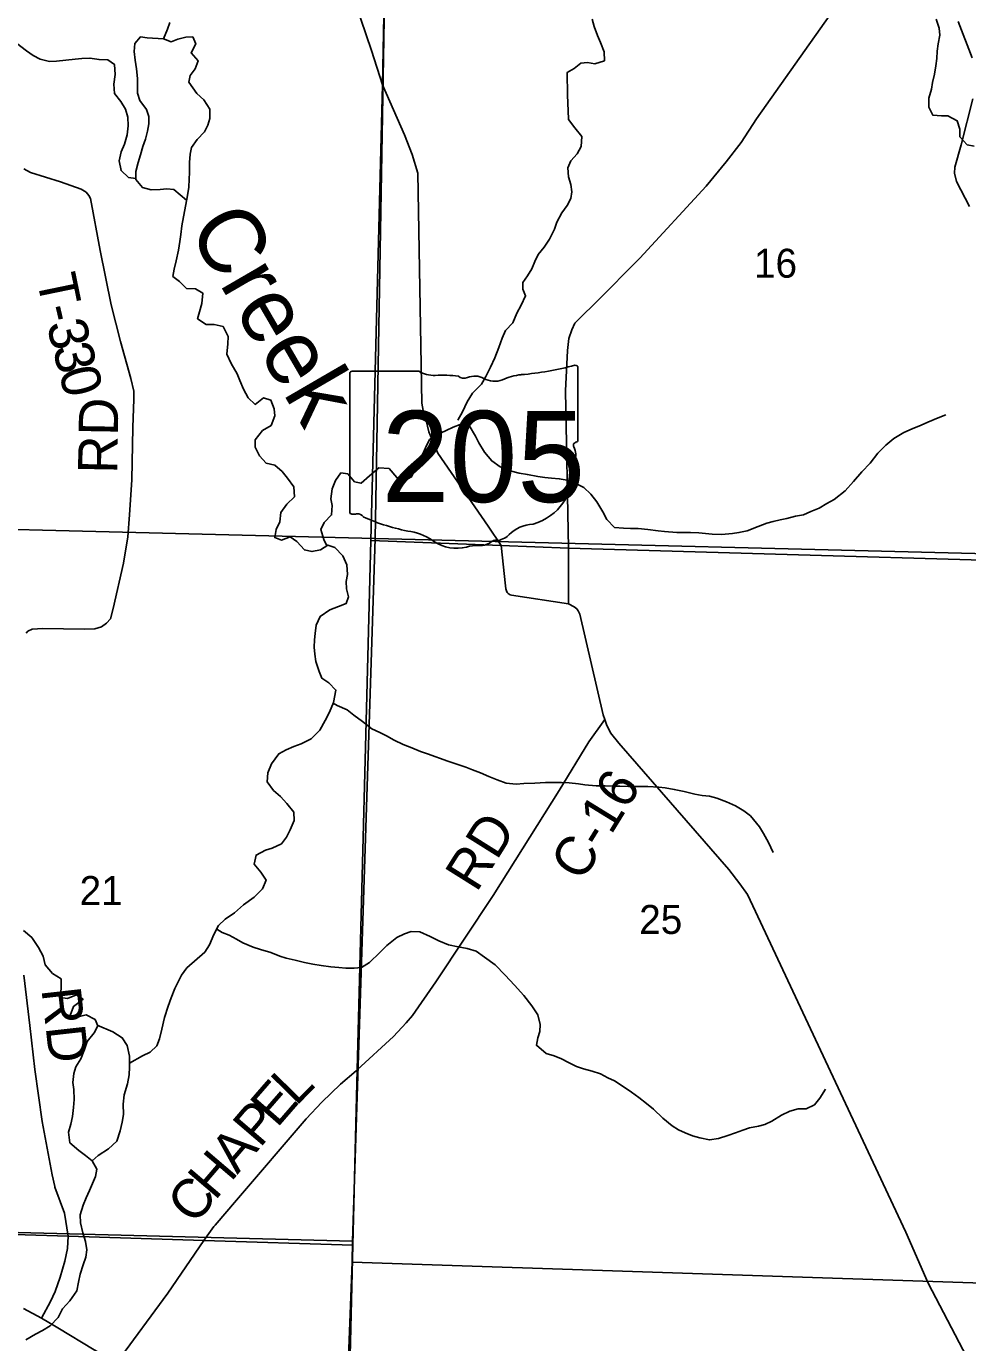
# Model space of a CAD drawing. Extents: x 1759416 to 2214760, y 252598 to 1116833.
# Drawn here: x 2027466 to 2034652, y 895108 to 905159 of the extents above; entities that cross this region are included whole.
import ezdxf

# ---------------------------------------------------------------- set-up
doc = ezdxf.new("R2010")
doc.units = 0
for name, color, linetype in [('GM_X_County_Road', 7, 'Continuous'), ('GM_X_County_Road_Text', 7, 'Continuous'), ('GM_X_Minor_River', 7, 'Continuous'), ('GM_X_Minor_River_Text', 7, 'Continuous'), ('GM_X_Section', 7, 'Continuous'), ('GM_X_Section_Text', 7, 'Continuous'), ('GM_X_State_Location', 7, 'Continuous'), ('GM_X_State_Route', 7, 'Continuous'), ('GM_X_State_Shield', 7, 'Continuous'), ('GM_X_Township', 7, 'Continuous'), ('GM_X_Township_Road', 7, 'Continuous'), ('GM_X_Township_Road_Text', 7, 'Continuous')]:
    doc.layers.add(name, color=color, linetype=linetype)

msp = doc.modelspace()

# ---------------------------------------------------------------- linework, layer by layer
at = {"layer": 'GM_X_County_Road'}
for points in [[(2033791, 905518), (2033336, 904870), (2033041, 904453), (2032923, 904273), (2032810, 904124), (2032657, 903939), (2032150, 903389), (2031816, 903053), (2031695, 902933), (2031654, 902892), (2031630, 902842), (2031608, 902776), (2031597, 902684), (2031583, 902375), (2031605, 901175), (2031606, 900750)], [(2031882, 899866), (2031760, 899695), (2031533, 899323), (2031030, 898522), (2030593, 897863), (2030415, 897607), (2030367, 897549), (2030269, 897445), (2029992, 897192), (2029983, 897184)], [(2027685, 896296), (2027683, 896301), (2027663, 896389), (2027586, 896798), (2027531, 897195), (2027493, 897530), (2027446, 897913)], [(2029983, 897184), (2029864, 897081), (2029722, 896945), (2029602, 896818), (2029071, 896196), (2028907, 896004)], [(2027583, 895294), (2027650, 895423), (2027687, 895499), (2027724, 895609), (2027761, 895730), (2027781, 895827), (2027786, 895921), (2027757, 896098), (2027685, 896296)], [(2028907, 896004), (2028898, 895994), (2028820, 895887), (2028546, 895486), (2028157, 894957), (2028047, 894813), (2027860, 894571), (2027826, 894529), (2027796, 894501), (2027752, 894469), (2027640, 894405), (2027582, 894367), (2027512, 894309), (2027446, 894253)], [(2027445, 895368), (2027583, 895294), (2027707, 895222), (2027983, 895053), (2028157, 894957), (2028223, 894927), (2028351, 894869), (2028411, 894836), (2028523, 894774), (2029155, 894343), (2029339, 894208), (2029575, 894062), (2029641, 894016), (2029683, 893993), (2029729, 893977), (2029913, 893957)]]:
    msp.add_lwpolyline(points, dxfattribs=at)
at = {"layer": 'GM_X_Minor_River'}
for points in [[(2028561, 905188), (2028543, 905138), (2028513, 905065), (2028571, 905040), (2028623, 905062), (2028683, 905076), (2028737, 905080), (2028760, 905026), (2028724, 904958), (2028778, 904896), (2028756, 904834), (2028716, 904783), (2028707, 904733), (2028767, 904647), (2028821, 904597), (2028866, 904527), (2028868, 904455), (2028852, 904405), (2028826, 904355), (2028770, 904295), (2028727, 904234), (2028717, 904182), (2028713, 904120), (2028711, 904042), (2028709, 903992), (2028706, 903932), (2028696, 903867), (2028684, 903799), (2028674, 903745), (2028653, 903635), (2028645, 903569), (2028637, 903517), (2028627, 903450), (2028610, 903368), (2028594, 903304), (2028584, 903250), (2028636, 903210), (2028689, 903158), (2028757, 903154), (2028813, 903122), (2028807, 903042), (2028787, 902980), (2028774, 902926), (2028838, 902882), (2028900, 902882), (2028968, 902868), (2029008, 902792), (2029005, 902734), (2028997, 902656), (2029029, 902584), (2029076, 902506), (2029096, 902456), (2029124, 902388), (2029160, 902322), (2029213, 902272), (2029277, 902322), (2029333, 902306), (2029357, 902238), (2029363, 902184), (2029336, 902112), (2029268, 902072), (2029212, 902003), (2029212, 901947), (2029246, 901881), (2029297, 901823), (2029363, 901809), (2029419, 901760), (2029459, 901708), (2029508, 901642), (2029514, 901567), (2029454, 901511), (2029408, 901447), (2029402, 901375), (2029373, 901316), (2029363, 901256), (2029413, 901236), (2029481, 901261), (2029531, 901225), (2029589, 901161), (2029646, 901149), (2029712, 901163), (2029768, 901198), (2029822, 901180), (2029882, 901116), (2029914, 901048), (2029919, 900974), (2029909, 900919), (2029911, 900865), (2029925, 900803), (2029908, 900753), (2029850, 900729), (2029782, 900705), (2029710, 900654), (2029678, 900586), (2029670, 900524), (2029666, 900474), (2029664, 900418), (2029669, 900366), (2029677, 900309), (2029701, 900233)], [(2031787, 905213), (2031801, 905159), (2031826, 905089), (2031850, 905037), (2031878, 904965), (2031879, 904896), (2031805, 904874), (2031750, 904884), (2031700, 904878), (2031648, 904838), (2031596, 904807), (2031595, 904749), (2031597, 904693), (2031597, 904639), (2031599, 904571), (2031602, 904517), (2031606, 904449), (2031654, 904385), (2031708, 904319), (2031703, 904241), (2031671, 904186), (2031623, 904132), (2031599, 904080), (2031606, 904010), (2031622, 903952), (2031630, 903896), (2031622, 903845), (2031594, 903791), (2031554, 903735), (2031517, 903663), (2031497, 903610), (2031459, 903534), (2031419, 903474), (2031373, 903416), (2031348, 903363), (2031324, 903307), (2031292, 903253), (2031256, 903203), (2031256, 903153), (2031277, 903101), (2031243, 903030), (2031211, 902968), (2031179, 902896), (2031123, 902836), (2031099, 902779), (2031074, 902707), (2031044, 902629), (2031010, 902557), (2030974, 902486), (2030941, 902426), (2030873, 902358), (2030831, 902291), (2030795, 902217), (2030761, 902151)], [(2034411, 905214), (2034435, 905146), (2034439, 905092), (2034428, 905027), (2034420, 904969), (2034418, 904913), (2034410, 904857), (2034399, 904793), (2034385, 904731), (2034377, 904679), (2034357, 904610), (2034355, 904542), (2034386, 904482), (2034452, 904476), (2034502, 904477), (2034572, 904439), (2034592, 904373), (2034593, 904315), (2034649, 904255), (2034701, 904245)], [(2028513, 905065), (2028389, 905071), (2028337, 905079), (2028295, 905029), (2028289, 904968), (2028297, 904900), (2028306, 904834), (2028314, 904762), (2028316, 904712), (2028314, 904648), (2028333, 904592), (2028383, 904524), (2028401, 904472), (2028401, 904414), (2028390, 904359), (2028376, 904297), (2028356, 904243), (2028338, 904177), (2028320, 904119), (2028303, 904051), (2028301, 903990), (2028353, 903928), (2028419, 903911), (2028487, 903913), (2028540, 903919), (2028592, 903913), (2028690, 903833)], [(2028301, 903998), (2028247, 904006), (2028190, 904058), (2028174, 904132), (2028190, 904202), (2028216, 904259), (2028236, 904331), (2028243, 904399), (2028241, 904465), (2028223, 904527), (2028188, 904585), (2028138, 904647), (2028134, 904719), (2028144, 904792), (2028139, 904868), (2028089, 904904), (2028021, 904905), (2027951, 904917), (2027891, 904915), (2027839, 904909), (2027769, 904900), (2027697, 904894), (2027643, 904892), (2027572, 904908), (2027518, 904936), (2027468, 904972), (2027392, 905031)], [(2029760, 901193), (2029737, 901242), (2029715, 901316), (2029741, 901370), (2029797, 901428), (2029801, 901500), (2029790, 901552), (2029800, 901627), (2029826, 901691), (2029868, 901749), (2029920, 901743), (2029972, 901681), (2030022, 901671), (2030086, 901728), (2030158, 901788), (2030236, 901784), (2030294, 901714), (2030345, 901687), (2030407, 901719), (2030460, 901827), (2030490, 901889), (2030514, 901940), (2030544, 902004), (2030596, 902038), (2030672, 902074), (2030724, 902099), (2030778, 902119), (2030846, 902111), (2030894, 902029), (2030920, 901979), (2030965, 901909), (2031019, 901841), (2031083, 901795), (2031159, 901766), (2031228, 901748), (2031292, 901736), (2031372, 901722), (2031424, 901714), (2031476, 901710), (2031534, 901705), (2031594, 901693), (2031665, 901665), (2031723, 901639), (2031775, 901587), (2031821, 901529), (2031868, 901453), (2031898, 901393), (2031956, 901333), (2032024, 901328), (2032078, 901324), (2032138, 901324), (2032211, 901316), (2032289, 901306), (2032339, 901301), (2032433, 901295), (2032537, 901295), (2032599, 901291), (2032651, 901286), (2032701, 901282), (2032774, 901280), (2032856, 901286), (2032906, 901294), (2032968, 901307), (2033052, 901339), (2033118, 901365), (2033168, 901378), (2033220, 901390), (2033272, 901400), (2033338, 901418), (2033398, 901430), (2033456, 901455), (2033518, 901481), (2033576, 901517), (2033632, 901547), (2033716, 901612), (2033781, 901684), (2033845, 901757), (2033907, 901825), (2033967, 901899), (2034027, 901960), (2034089, 902012), (2034165, 902058), (2034229, 902085), (2034297, 902115), (2034349, 902137), (2034427, 902171), (2034487, 902194)], [(2029701, 900233), (2029723, 900181), (2029776, 900147), (2029830, 900091), (2029810, 899997), (2029780, 899923), (2029747, 899859), (2029707, 899784), (2029641, 899720), (2029565, 899680), (2029509, 899659), (2029449, 899635), (2029393, 899605), (2029337, 899529), (2029310, 899458), (2029304, 899390), (2029354, 899324), (2029406, 899278), (2029455, 899226), (2029509, 899158), (2029511, 899094), (2029481, 899024), (2029452, 898968), (2029414, 898916), (2029342, 898883), (2029292, 898869), (2029220, 898831), (2029206, 898761), (2029256, 898701), (2029297, 898639), (2029269, 898574), (2029205, 898510), (2029123, 898452), (2029055, 898391), (2028983, 898343), (2028933, 898293), (2028898, 898224), (2028864, 898146), (2028828, 898090), (2028692, 897969), (2028651, 897913), (2028599, 897813), (2028571, 897742), (2028549, 897678), (2028522, 897592), (2028500, 897502), (2028484, 897429), (2028462, 897375), (2028412, 897325), (2028352, 897297), (2028253, 897241)], [(2029808, 899990), (2029840, 899973), (2029915, 899939), (2029967, 899900), (2030033, 899852), (2030105, 899796), (2030166, 899766), (2030216, 899742), (2030274, 899708), (2030342, 899676), (2030408, 899651), (2030475, 899621), (2030529, 899605), (2030683, 899549), (2030737, 899531), (2030822, 899502), (2030872, 899482), (2030934, 899458), (2030996, 899430), (2031060, 899406), (2031130, 899380), (2031205, 899373), (2031263, 899377), (2031347, 899379), (2031429, 899385), (2031551, 899386), (2031611, 899384), (2031681, 899376), (2031731, 899368), (2031816, 899361), (2031886, 899359), (2031940, 899357), (2031996, 899357), (2032062, 899356), (2032132, 899356), (2032210, 899354), (2032294, 899350), (2032344, 899344), (2032412, 899333), (2032487, 899317), (2032569, 899297), (2032625, 899287), (2032681, 899280), (2032737, 899266), (2032811, 899238), (2032880, 899206), (2032944, 899168), (2032994, 899130), (2033064, 899048), (2033095, 898996), (2033133, 898926), (2033167, 898850)], [(2027831, 896964), (2027829, 897040), (2027822, 897094), (2027828, 897163), (2027844, 897213), (2027882, 897275), (2027910, 897347), (2027931, 897407), (2027983, 897474), (2028011, 897526), (2027991, 897576), (2027923, 897612), (2027873, 897598), (2027800, 897607), (2027826, 897676), (2027900, 897730), (2027850, 897764), (2027780, 897736), (2027728, 897743), (2027732, 897820), (2027733, 897886), (2027667, 897928), (2027611, 897992), (2027594, 898060), (2027560, 898126), (2027508, 898202), (2027444, 898254)], [(2028920, 898266), (2028962, 898241), (2029014, 898219), (2029070, 898189), (2029120, 898161), (2029198, 898129), (2029253, 898109), (2029333, 898086), (2029401, 898058), (2029451, 898044), (2029519, 898028), (2029591, 898010), (2029654, 897997), (2029718, 897987), (2029790, 897979), (2029852, 897973), (2029906, 897967), (2029970, 897968), (2030026, 897972), (2030086, 898012), (2030164, 898088), (2030218, 898141), (2030294, 898201), (2030352, 898231), (2030404, 898248), (2030470, 898246), (2030548, 898210), (2030614, 898176), (2030689, 898146), (2030763, 898131), (2030831, 898117), (2030899, 898097), (2030965, 898051), (2031046, 897993), (2031122, 897915), (2031194, 897839), (2031263, 897758), (2031325, 897680), (2031370, 897610), (2031388, 897537), (2031386, 897485), (2031372, 897435), (2031360, 897379), (2031435, 897317), (2031495, 897297), (2031551, 897276), (2031605, 897246), (2031667, 897216), (2031720, 897200), (2031786, 897180), (2031850, 897160), (2031906, 897130), (2031956, 897107), (2032008, 897075), (2032085, 897021), (2032143, 896981), (2032201, 896933), (2032254, 896891), (2032326, 896823), (2032396, 896763), (2032446, 896733), (2032497, 896710), (2032551, 896688), (2032609, 896672), (2032681, 896656), (2032749, 896668), (2032821, 896689), (2032881, 896709), (2032935, 896731), (2032987, 896749), (2033055, 896760), (2033105, 896774), (2033157, 896800), (2033231, 896846), (2033295, 896875), (2033359, 896893), (2033419, 896893), (2033483, 896925), (2033525, 896976), (2033567, 897044)], [(2027968, 896496), (2028015, 896536), (2028093, 896588), (2028157, 896647), (2028182, 896725), (2028198, 896791), (2028208, 896851), (2028206, 896929), (2028213, 897000), (2028239, 897084), (2028251, 897152), (2028253, 897212), (2028254, 897296), (2028236, 897376), (2028198, 897436), (2028127, 897482), (2028008, 897533)], [(2027463, 895129), (2027535, 895173), (2027589, 895200), (2027649, 895236), (2027709, 895300), (2027743, 895367), (2027799, 895427), (2027851, 895503), (2027864, 895569), (2027878, 895632), (2027900, 895702), (2027920, 895760), (2027929, 895816), (2027919, 895880), (2027897, 895946), (2027879, 896022), (2027876, 896085), (2027900, 896157), (2027922, 896215), (2027948, 896269), (2027972, 896323), (2027993, 896376), (2028005, 896432), (2027969, 896496), (2027917, 896538), (2027867, 896576), (2027798, 896635), (2027788, 896716), (2027806, 896776), (2027819, 896836), (2027827, 896904), (2027831, 896964)]]:
    msp.add_lwpolyline(points, dxfattribs=at)
at = {"layer": 'GM_X_Section'}
for points in [[(2024894, 906673), (2025988, 906649), (2027919, 906557), (2030222, 906536), (2030129, 901248), (2024847, 901381), (2024965, 904012)], [(2030222, 906536), (2035400, 906469), (2035215, 901121), (2030129, 901248)], [(2030129, 901248), (2029955, 895884), (2025731, 895992), (2024752, 896021), (2024847, 901381)], [(2035215, 901121), (2034997, 895554), (2029953, 895722), (2029955, 895884), (2030129, 901248)], [(2029953, 895722), (2034997, 895554), (2034760, 893033), (2034660, 890436), (2029802, 890625), (2029811, 890985), (2029853, 892590), (2029894, 894204)]]:
    msp.add_lwpolyline(points, close=True, dxfattribs=at)
at = {"layer": 'GM_X_State_Route'}
msp.add_lwpolyline([(2034645, 894996), (2034351, 895561), (2034180, 895951), (2033012, 898444), (2032972, 898530), (2032913, 898612), (2032828, 898722), (2031990, 899686), (2031926, 899764), (2031895, 899827), (2031882, 899866), (2031869, 899901), (2031691, 900670), (2031679, 900697), (2031668, 900711), (2031648, 900727), (2031606, 900750), (2031170, 900815), (2031161, 900818), (2031153, 900823), (2031145, 900828), (2031138, 900837), (2031133, 900848), (2031128, 900865), (2031124, 900888), (2031091, 901195), (2030993, 901343), (2030607, 901899), (2030538, 902063), (2030515, 902159), (2030502, 902199), (2030486, 902283), (2030456, 904037), (2030412, 904181), (2030352, 904330), (2030186, 904712), (2030102, 904976), (2029574, 906524)], dxfattribs=at)
at = {"layer": 'GM_X_State_Shield'}
for p, q in [((2031676, 902001), (2031676, 902554)), ((2029936, 902509), (2029936, 901453)), ((2030463, 902527), (2029953, 902527)), ((2031676, 902001), (2031676, 902001))]:
    msp.add_line(p, q, dxfattribs=at)
for centre, major_axis, start_param, end_param in [((2031056, 903968), (1845, 0), 4.814394, 5.042369), ((2031657, 902556), (19.4, 0), 6.141152, 7.989035), ((2029956, 902511), (20.2, 0), 1.712693, 3.28349), ((2030584, 902650), (196, 0), 4.042523, 4.731795), ((2030649, 901934), (702, 0), 1.404758, 1.657858), ((2030808, 902517), (56.4, 0), 3.836095, 5.185415), ((2030891, 902395), (117, 0), 0.950623, 2.079405), ((2031042, 902562), (141, 0), 4.081561, 5.145723), ((2031292, 902205), (371, 0), 1.699011, 2.107814), ((2031672, 901960), (30, 0), 1.883978, 3.671073), ((2031481, 901890), (180, 0), 5.934695, 6.695948), ((2031655, 901999), (20.7, 0), 5.05454, 6.418171), ((2031746, 901770), (131, 0), 2.387724, 3.262537), ((2031160, 901699), (462, 0), 5.101752, 6.440018), ((2029956, 901450), (20.3, 0), 3.00124, 4.508301), ((2029959, 901558), (155, 0), 4.665946, 4.897461), ((2029991, 901392), (56, 0), 0.519207, 1.627899), ((2030697, 902341), (1333, 0), 4.195997, 4.488961), ((2031354, 901156), (253, 0), 1.647645, 2.488434), ((2030300, 900978), (417, 0), 0.823519, 1.323587), ((2030923, 901307), (141, 0), 4.691044, 5.507374), ((2031051, 901205), (39.7, 0), 1.147584, 2.315152), ((2031034, 901350), (149, 0), 4.937069, 5.64225), ((2030751, 901386), (265, 0), 4.026481, 4.996735), ((2030904, 901021), (217, 0), 1.495662, 1.94098)]:
    msp.add_ellipse(centre, major_axis=major_axis, ratio=0.8, start_param=start_param, end_param=end_param, dxfattribs=at)
at = {"layer": 'GM_X_Township'}
for points in [[(2023140, 931954), (2028816, 932841), (2030108, 933014), (2031111, 933198), (2031049, 932589), (2030875, 926637), (2030773, 923172), (2030560, 915921), (2030442, 911897), (2030439, 911825), (2030425, 911443), (2030428, 911248), (2030397, 911188), (2030220, 906563), (2030186, 904712), (2030096, 901234), (2029992, 897192), (2029958, 895852), (2028820, 895887), (2027786, 895921), (2026469, 895963)], [(2056947, 912673), (2056846, 910775), (2056822, 909880), (2056672, 905166), (2056513, 900187), (2053744, 900300), (2052347, 900357), (2049823, 900412), (2041723, 900684), (2040486, 900777), (2036525, 901031), (2031605, 901174), (2031091, 901195), (2030096, 901234), (2030186, 904712), (2030220, 906563), (2030397, 911188), (2030428, 911248), (2030425, 911443), (2030439, 911825), (2030442, 911897), (2030560, 915921)], [(2029621, 882518), (2029741, 887327), (2029821, 890910), (2029913, 893957), (2029958, 895852), (2029992, 897192), (2030096, 901234), (2031091, 901195), (2031605, 901174), (2036525, 901031), (2040486, 900777), (2041723, 900684), (2049823, 900412)], [(2026469, 895963), (2027786, 895921), (2028820, 895887), (2029958, 895852), (2029913, 893957), (2029821, 890910), (2029741, 887327), (2029621, 882518)]]:
    msp.add_lwpolyline(points, dxfattribs=at)
at = {"layer": 'GM_X_Township_Road'}
for points in [[(2034579, 905197), (2034687, 904920)], [(2034691, 904605), (2034603, 904255), (2034555, 904083), (2034551, 904037), (2034567, 903975), (2034667, 903784)], [(2027464, 900526), (2027478, 900542), (2027510, 900556), (2027593, 900560), (2027907, 900555), (2027989, 900559), (2028039, 900575), (2028079, 900602), (2028108, 900636), (2028128, 900714), (2028209, 901060), (2028240, 901262), (2028255, 901429), (2028271, 901697), (2028278, 902096), (2028286, 902312), (2028286, 902374), (2028265, 902471), (2028185, 902752), (2028114, 903033), (2028031, 903448), (2027956, 903844), (2027944, 903868), (2027922, 903892), (2027886, 903916), (2027727, 903971), (2027497, 904043), (2027447, 904070)]]:
    msp.add_lwpolyline(points, dxfattribs=at)

# ---------------------------------------------------------------- texts
at = {"layer": 'GM_X_County_Road_Text'}
for s, rotation, p in [('C-16', 58.3933, (2031708, 898618)), ('RD', 57.8963, (2030903, 898539)), ('RD', 276.394, (2027581, 897807)), ('E', 49.0064, (2029380, 896742)), ('L', 45.5212, (2029524, 896908)), ('P', 49.4899, (2029249, 896589)), ('A', 49.4995, (2029077, 896388)), ('H', 49.5433, (2028906, 896187)), ('C', 50.5727, (2028751, 895998))]:
    msp.add_text(s, height=300, rotation=rotation, dxfattribs=at).set_placement(p)
at = {"layer": 'GM_X_Minor_River_Text'}
msp.add_text('Creek', height=500.1, rotation=300.1731, dxfattribs=at).set_placement((2028693, 903615))
at = {"layer": 'GM_X_Section_Text'}
for s, p in [('16', (2033021, 903240)), ('21', (2027873, 898450)), ('25', (2032145, 898229))]:
    msp.add_text(s, height=221, rotation=0, dxfattribs=at).set_placement(p)
at = {"layer": 'GM_X_State_Location'}
msp.add_text('205', height=1, rotation=0, dxfattribs=at).set_placement((2030433, 901838))
for s in ['s', 'r']:
    msp.add_text(s, height=1, dxfattribs=at).set_placement((2030786, 901911))
at = {"layer": 'GM_X_State_Shield'}
msp.add_text('205', height=696.1, dxfattribs=at).set_placement((2030179, 901527))
at = {"layer": 'GM_X_Township_Road_Text'}
for s, rotation, p in [('T', 281.6688, (2027543, 903239)), ('-', 283.181, (2027590, 903010)), ('3', 283.9096, (2027619, 902886)), ('3', 284.5952, (2027664, 902703)), ('0', 284.8012, (2027711, 902523)), ('RD', 89.0128, (2028160, 901742))]:
    msp.add_text(s, height=300, rotation=rotation, dxfattribs=at).set_placement(p)

doc.saveas('drawing.dxf')
